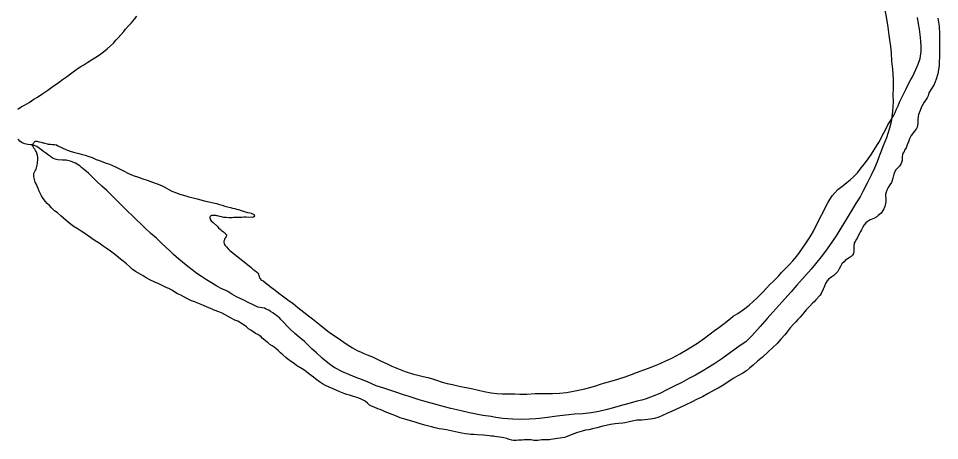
# Model space of a CAD drawing. Extents: x -939622 to -934222, y 1383701 to 1385301.
# Drawn here: x -935822.96 to -935778.38, y 1383836.17 to 1383856.62 of the extents above; entities that cross this region are included whole.
import ezdxf

# ---------------------------------------------------------------- set-up
doc = ezdxf.new("R2010")
doc.units = 0
doc.layers.add('Level 3', color=7, linetype='Continuous')
doc.layers.add('Level 9', color=7, linetype='Continuous')

msp = doc.modelspace()

# ---------------------------------------------------------------- linework, layer by layer
at = {"layer": 'Level 3'}
for points in [[(-935781.025, 1383857.03), (-935780.955, 1383856.599), (-935780.886, 1383856.191), (-935780.832, 1383855.799), (-935780.802, 1383855.571), (-935780.75, 1383855.253), (-935780.721, 1383854.95), (-935780.703, 1383854.547), (-935780.664, 1383854.16), (-935780.626, 1383853.667), (-935780.635, 1383853.251), (-935780.639, 1383852.905), (-935780.627, 1383852.571), (-935780.655, 1383852.125), (-935780.686, 1383851.856), (-935780.721, 1383851.608), (-935780.805, 1383851.308), (-935780.894, 1383851.049), (-935780.956, 1383850.834), (-935781.115, 1383850.441), (-935781.246, 1383850.103), (-935781.346, 1383849.811), (-935781.396, 1383849.677), (-935781.533, 1383849.366), (-935781.685, 1383849.027), (-935781.887, 1383848.642), (-935782.102, 1383848.232), (-935782.233, 1383847.981), (-935782.413, 1383847.681), (-935782.613, 1383847.359), (-935782.896, 1383846.878), (-935783.165, 1383846.458), (-935783.391, 1383846.084), (-935783.707, 1383845.614), (-935783.905, 1383845.338), (-935784.11, 1383845.07), (-935784.321, 1383844.808), (-935784.593, 1383844.478), (-935784.872, 1383844.168), (-935785.284, 1383843.696), (-935785.559, 1383843.372), (-935785.864, 1383843.038), (-935786.16, 1383842.71), (-935786.447, 1383842.382), (-935786.725, 1383842.076), (-935787.059, 1383841.699), (-935787.465, 1383841.239), (-935787.748, 1383840.966), (-935788.15, 1383840.686), (-935788.916, 1383840.128), (-935789.257, 1383839.904), (-935789.516, 1383839.734), (-935789.89, 1383839.515), (-935790.196, 1383839.344), (-935790.515, 1383839.172), (-935790.854, 1383838.987), (-935791.226, 1383838.799), (-935791.607, 1383838.61), (-935791.888, 1383838.472), (-935792.163, 1383838.353), (-935792.584, 1383838.19), (-935792.798, 1383838.124), (-935793.018, 1383838.069), (-935793.425, 1383837.964), (-935793.836, 1383837.853), (-935794.234, 1383837.739), (-935794.466, 1383837.675), (-935794.871, 1383837.578), (-935795.243, 1383837.51), (-935795.653, 1383837.465), (-935796.048, 1383837.448), (-935796.332, 1383837.421), (-935796.768, 1383837.373), (-935797.015, 1383837.332), (-935797.356, 1383837.289), (-935797.75, 1383837.242), (-935797.917, 1383837.225), (-935798.243, 1383837.203), (-935798.629, 1383837.189), (-935799.034, 1383837.201)], [(-935811.057, 1383842.579), (-935811.376, 1383842.631), (-935811.599, 1383842.739), (-935811.875, 1383842.877), (-935812.049, 1383842.973), (-935812.23, 1383843.057), (-935812.404, 1383843.138), (-935812.638, 1383843.254), (-935812.824, 1383843.383), (-935812.933, 1383843.431), (-935813.116, 1383843.518), (-935813.362, 1383843.653), (-935813.62, 1383843.809), (-935813.864, 1383843.953), (-935814.095, 1383844.121), (-935814.327, 1383844.253), (-935814.549, 1383844.433), (-935814.762, 1383844.595), (-935815.024, 1383844.808), (-935815.207, 1383844.952), (-935815.463, 1383845.186), (-935815.637, 1383845.351), (-935815.827, 1383845.531), (-935816.022, 1383845.717), (-935816.278, 1383845.966), (-935816.555, 1383846.206), (-935816.861, 1383846.494), (-935817.415, 1383847.022), (-935817.71, 1383847.311), (-935818.034, 1383847.635), (-935818.332, 1383847.932), (-935818.684, 1383848.277), (-935818.925, 1383848.487), (-935819.183, 1383848.73), (-935819.418, 1383848.958), (-935819.577, 1383849.114), (-935819.752, 1383849.27), (-935819.905, 1383849.402), (-935819.986, 1383849.468), (-935820.194, 1383849.612), (-935820.323, 1383849.657), (-935820.44, 1383849.696), (-935820.587, 1383849.735), (-935820.659, 1383849.75), (-935820.686, 1383849.756), (-935820.83, 1383849.749), (-935821.061, 1383849.764), (-935821.184, 1383849.794), (-935821.268, 1383849.833), (-935821.328, 1383849.869), (-935821.412, 1383849.932), (-935821.503, 1383849.989), (-935821.65, 1383850.1), (-935821.671, 1383850.115), (-935821.731, 1383850.16), (-935821.824, 1383850.232), (-935821.938, 1383850.322), (-935822.002, 1383850.367), (-935822.065, 1383850.412), (-935822.119, 1383850.433), (-935822.179, 1383850.457), (-935822.212, 1383850.466), (-935822.287, 1383850.486), (-935822.356, 1383850.495), (-935822.509, 1383850.516), (-935822.653, 1383850.54), (-935822.782, 1383850.588), (-935822.896, 1383850.678), (-935822.972, 1383850.774)], [(-935799.034, 1383837.201), (-935799.527, 1383837.244), (-935799.855, 1383837.292), (-935800.087, 1383837.327), (-935800.49, 1383837.39), (-935800.816, 1383837.444), (-935801.132, 1383837.504), (-935801.597, 1383837.617), (-935802.041, 1383837.727), (-935802.403, 1383837.822), (-935802.627, 1383837.888), (-935802.995, 1383837.977), (-935803.337, 1383838.069), (-935803.566, 1383838.135), (-935804.096, 1383838.312), (-935804.277, 1383838.37), (-935804.789, 1383838.541), (-935805.279, 1383838.699), (-935805.648, 1383838.823), (-935806.034, 1383838.99), (-935806.398, 1383839.142), (-935806.586, 1383839.208), (-935806.974, 1383839.363), (-935807.272, 1383839.499), (-935807.643, 1383839.695), (-935807.771, 1383839.779), (-935807.985, 1383839.926), (-935808.268, 1383840.165), (-935808.539, 1383840.413), (-935808.743, 1383840.603), (-935808.918, 1383840.772), (-935809.125, 1383840.962), (-935809.38, 1383841.183), (-935809.58, 1383841.349), (-935809.814, 1383841.562), (-935809.968, 1383841.723), (-935810.101, 1383841.866), (-935810.2, 1383841.963), (-935810.265, 1383842.03), (-935810.315, 1383842.092), (-935810.392, 1383842.162), (-935810.472, 1383842.223), (-935810.573, 1383842.295), (-935810.658, 1383842.356), (-935810.762, 1383842.422), (-935810.848, 1383842.477), (-935810.899, 1383842.506), (-935810.972, 1383842.54), (-935811.057, 1383842.579), (-935811.067, 1383842.585)]]:
    msp.add_lwpolyline(points, dxfattribs=at)
at = {"layer": 'Level 9'}
for points in [[(-935822.997, 1383852.22), (-935822.829, 1383852.326), (-935822.673, 1383852.407), (-935822.439, 1383852.546), (-935822.212, 1383852.697), (-935822.041, 1383852.797), (-935821.784, 1383852.974), (-935821.535, 1383853.146), (-935821.341, 1383853.279), (-935821.044, 1383853.499), (-935820.835, 1383853.662), (-935820.631, 1383853.792), (-935820.446, 1383853.936), (-935820.251, 1383854.078), (-935820.068, 1383854.208), (-935819.94, 1383854.292), (-935819.802, 1383854.374), (-935819.61, 1383854.494), (-935819.422, 1383854.615), (-935819.179, 1383854.763), (-935818.978, 1383854.904), (-935818.853, 1383854.992), (-935818.67, 1383855.14), (-935818.503, 1383855.29), (-935818.356, 1383855.423), (-935818.245, 1383855.567), (-935818.156, 1383855.664), (-935817.994, 1383855.833), (-935817.866, 1383855.983), (-935817.779, 1383856.089), (-935817.623, 1383856.266), (-935817.51, 1383856.384), (-935817.339, 1383856.577), (-935817.226, 1383856.73)], [(-935785.669, 1383844.681), (-935785.486, 1383844.876), (-935785.298, 1383845.104), (-935785.156, 1383845.277), (-935785.012, 1383845.483), (-935784.863, 1383845.701), (-935784.734, 1383845.891), (-935784.6, 1383846.121), (-935784.491, 1383846.311), (-935784.415, 1383846.452), (-935784.318, 1383846.641), (-935784.219, 1383846.849), (-935784.089, 1383847.09), (-935783.984, 1383847.301), (-935783.896, 1383847.481), (-935783.794, 1383847.68), (-935783.7, 1383847.839), (-935783.586, 1383848.017), (-935783.455, 1383848.166), (-935783.298, 1383848.324), (-935783.04, 1383848.527), (-935782.867, 1383848.67), (-935782.709, 1383848.795), (-935782.54, 1383848.945), (-935782.354, 1383849.143), (-935782.175, 1383849.377), (-935782.019, 1383849.577), (-935781.834, 1383849.811), (-935781.679, 1383850.048), (-935781.547, 1383850.244), (-935781.413, 1383850.459), (-935781.287, 1383850.661), (-935781.185, 1383850.857), (-935781.074, 1383851.077), (-935780.981, 1383851.257), (-935780.882, 1383851.456), (-935780.749, 1383851.652), (-935780.678, 1383851.781), (-935780.644, 1383851.845), (-935780.599, 1383851.934), (-935780.537, 1383852.065), (-935780.483, 1383852.184), (-935780.393, 1383852.385), (-935780.324, 1383852.559), (-935780.187, 1383852.822), (-935780.077, 1383853.036), (-935779.998, 1383853.201), (-935779.936, 1383853.35), (-935779.765, 1383853.656), (-935779.697, 1383853.782), (-935779.537, 1383854.144), (-935779.419, 1383854.398), (-935779.319, 1383854.675), (-935779.272, 1383855.013), (-935779.28, 1383855.278), (-935779.286, 1383855.51), (-935779.317, 1383855.843), (-935779.355, 1383856.098), (-935779.398, 1383856.358), (-935779.449, 1383856.667)], [(-935778.468, 1383856.623), (-935778.4, 1383856.24), (-935778.391, 1383855.846), (-935778.392, 1383855.575), (-935778.391, 1383855.316), (-935778.382, 1383854.913), (-935778.407, 1383854.343), (-935778.473, 1383853.935), (-935778.54, 1383853.668), (-935778.638, 1383853.418), (-935778.752, 1383853.231), (-935778.895, 1383853.004), (-935778.942, 1383852.87), (-935778.984, 1383852.767), (-935779.019, 1383852.718), (-935779.125, 1383852.564), (-935779.253, 1383852.331), (-935779.323, 1383852.155), (-935779.395, 1383851.957), (-935779.43, 1383851.733), (-935779.427, 1383851.613), (-935779.436, 1383851.522), (-935779.464, 1383851.353), (-935779.498, 1383851.28), (-935779.596, 1383851.153), (-935779.755, 1383850.95), (-935779.843, 1383850.779), (-935779.892, 1383850.639), (-935779.945, 1383850.487), (-935780.004, 1383850.347), (-935780.072, 1383850.227), (-935780.103, 1383850.166), (-935780.144, 1383850.111), (-935780.18, 1383850.019), (-935780.194, 1383849.895), (-935780.195, 1383849.733), (-935780.22, 1383849.639), (-935780.259, 1383849.562), (-935780.329, 1383849.467), (-935780.419, 1383849.368), (-935780.517, 1383849.26), (-935780.599, 1383849.077), (-935780.641, 1383848.883), (-935780.693, 1383848.722), (-935780.716, 1383848.667), (-935780.784, 1383848.557), (-935780.864, 1383848.425), (-935780.921, 1383848.324), (-935780.968, 1383848.196), (-935780.993, 1383848.099), (-935780.996, 1383848.006), (-935780.984, 1383847.898), (-935780.976, 1383847.735), (-935781.035, 1383847.511), (-935781.08, 1383847.395), (-935781.125, 1383847.315), (-935781.215, 1383847.189)], [(-935811.017, 1383841.009), (-935811.168, 1383841.125), (-935811.217, 1383841.188), (-935811.274, 1383841.239), (-935811.37, 1383841.299), (-935811.487, 1383841.359), (-935811.553, 1383841.395), (-935811.712, 1383841.509), (-935811.824, 1383841.578), (-935811.932, 1383841.683), (-935812.031, 1383841.758), (-935812.169, 1383841.842), (-935812.259, 1383841.902), (-935812.34, 1383841.944), (-935812.485, 1383841.992), (-935812.671, 1383842.097), (-935812.809, 1383842.181), (-935812.962, 1383842.264), (-935813.1, 1383842.339), (-935813.269, 1383842.402), (-935813.485, 1383842.492), (-935813.587, 1383842.534), (-935813.755, 1383842.594), (-935813.974, 1383842.699), (-935814.121, 1383842.761), (-935814.278, 1383842.83), (-935814.428, 1383842.884), (-935814.584, 1383842.944), (-935814.779, 1383843.028), (-935815.11, 1383843.208), (-935815.263, 1383843.277), (-935815.533, 1383843.447), (-935815.683, 1383843.534), (-935815.785, 1383843.567), (-935816.167, 1383843.762), (-935816.362, 1383843.837), (-935816.596, 1383843.954), (-935816.786, 1383844.052), (-935816.933, 1383844.142), (-935817.155, 1383844.277), (-935817.291, 1383844.364), (-935817.453, 1383844.478), (-935817.594, 1383844.604), (-935817.729, 1383844.727), (-935817.889, 1383844.862), (-935818.021, 1383844.961), (-935818.234, 1383845.129), (-935818.385, 1383845.246), (-935818.514, 1383845.348), (-935818.709, 1383845.495), (-935818.857, 1383845.591), (-935819.058, 1383845.723), (-935819.247, 1383845.846), (-935819.416, 1383845.963), (-935819.476, 1383846.008), (-935819.641, 1383846.122), (-935819.8, 1383846.23), (-935819.927, 1383846.314), (-935820.074, 1383846.401), (-935820.269, 1383846.527), (-935820.452, 1383846.659), (-935820.651, 1383846.827), (-935820.78, 1383846.944), (-935820.906, 1383847.061), (-935821.096, 1383847.214), (-935821.21, 1383847.304), (-935821.36, 1383847.445), (-935821.466, 1383847.547), (-935821.565, 1383847.655), (-935821.655, 1383847.751), (-935821.764, 1383847.886), (-935821.851, 1383848.018), (-935821.963, 1383848.256), (-935822.005, 1383848.37), (-935822.108, 1383848.604), (-935822.147, 1383848.685), (-935822.168, 1383848.749), (-935822.204, 1383848.884), (-935822.22, 1383848.977), (-935822.211, 1383849.103), (-935822.13, 1383849.26), (-935822.107, 1383849.32), (-935822.095, 1383849.374), (-935822.074, 1383849.449), (-935822.059, 1383849.507), (-935822.044, 1383849.597), (-935822.036, 1383849.654), (-935822.03, 1383849.753), (-935822.024, 1383849.822), (-935822.024, 1383849.892), (-935822.036, 1383849.982), (-935822.067, 1383850.084), (-935822.103, 1383850.162), (-935822.133, 1383850.216), (-935822.175, 1383850.282), (-935822.214, 1383850.336), (-935822.254, 1383850.393), (-935822.266, 1383850.414), (-935822.275, 1383850.453), (-935822.272, 1383850.487), (-935822.263, 1383850.517)], [(-935822.263, 1383850.517), (-935822.245, 1383850.556), (-935822.224, 1383850.592), (-935822.197, 1383850.625), (-935822.167, 1383850.649), (-935822.134, 1383850.664), (-935822.092, 1383850.667), (-935822.074, 1383850.67), (-935822.017, 1383850.652), (-935821.963, 1383850.634), (-935821.951, 1383850.634), (-935821.87, 1383850.617), (-935821.789, 1383850.596), (-935821.729, 1383850.587), (-935821.684, 1383850.581), (-935821.579, 1383850.545), (-935821.516, 1383850.53), (-935821.417, 1383850.518), (-935821.315, 1383850.515), (-935821.21, 1383850.513), (-935821.126, 1383850.486), (-935821.051, 1383850.438), (-935820.675, 1383850.27), (-935820.585, 1383850.24), (-935820.456, 1383850.192), (-935820.297, 1383850.138), (-935820.162, 1383850.1), (-935820.039, 1383850.073), (-935819.919, 1383850.04), (-935819.733, 1383849.989), (-935819.559, 1383849.932), (-935819.391, 1383849.879), (-935819.195, 1383849.789), (-935819.042, 1383849.732), (-935818.763, 1383849.621), (-935818.559, 1383849.549), (-935818.27, 1383849.433), (-935818.078, 1383849.334), (-935817.877, 1383849.235), (-935817.631, 1383849.097), (-935817.408, 1383849.007), (-935817.15, 1383848.921), (-935816.946, 1383848.852), (-935816.739, 1383848.777), (-935816.478, 1383848.681), (-935816.255, 1383848.6), (-935816.045, 1383848.526), (-935815.937, 1383848.475), (-935815.532, 1383848.253), (-935815.366, 1383848.19), (-935815.147, 1383848.106), (-935814.979, 1383848.053), (-935814.814, 1383848.014), (-935814.709, 1383847.981), (-935814.574, 1383847.942), (-935814.436, 1383847.915), (-935814.319, 1383847.882), (-935814.142, 1383847.832), (-935813.976, 1383847.787), (-935813.808, 1383847.745), (-935813.607, 1383847.697), (-935813.385, 1383847.644), (-935813.235, 1383847.602), (-935813.103, 1383847.566), (-935812.98, 1383847.53), (-935812.839, 1383847.491), (-935812.707, 1383847.455), (-935812.608, 1383847.432), (-935812.494, 1383847.402), (-935812.416, 1383847.381), (-935812.319, 1383847.357), (-935812.184, 1383847.318), (-935812.037, 1383847.258), (-935811.929, 1383847.228), (-935811.878, 1383847.219), (-935811.761, 1383847.193), (-935811.698, 1383847.175), (-935811.638, 1383847.157), (-935811.593, 1383847.136), (-935811.578, 1383847.121), (-935811.56, 1383847.1), (-935811.548, 1383847.076), (-935811.542, 1383847.049), (-935811.545, 1383847.031), (-935811.548, 1383847.016), (-935811.56, 1383847.007), (-935811.647, 1383846.979), (-935811.943, 1383846.991), (-935812.051, 1383846.982), (-935812.147, 1383846.975), (-935812.234, 1383846.969), (-935812.309, 1383846.966), (-935812.393, 1383846.966), (-935812.504, 1383846.966), (-935812.552, 1383846.966), (-935812.624, 1383846.962), (-935812.693, 1383846.959), (-935812.774, 1383846.959), (-935812.915, 1383846.965), (-935813.02, 1383846.977), (-935813.131, 1383847.001)], [(-935813.131, 1383847.001), (-935813.221, 1383847.021), (-935813.326, 1383847.051), (-935813.353, 1383847.054), (-935813.408, 1383847.066), (-935813.438, 1383847.072), (-935813.474, 1383847.075), (-935813.507, 1383847.075), (-935813.555, 1383847.072), (-935813.57, 1383847.072), (-935813.6, 1383847.072), (-935813.614, 1383847.069), (-935813.626, 1383847.063), (-935813.644, 1383847.051), (-935813.659, 1383847.045), (-935813.668, 1383847.036), (-935813.68, 1383847.018), (-935813.692, 1383846.996), (-935813.698, 1383846.975), (-935813.698, 1383846.951), (-935813.689, 1383846.915), (-935813.668, 1383846.861), (-935813.638, 1383846.804), (-935813.533, 1383846.729), (-935813.352, 1383846.546), (-935813.283, 1383846.48), (-935813.181, 1383846.387), (-935813.127, 1383846.345), (-935813.045, 1383846.273), (-935812.997, 1383846.237), (-935812.964, 1383846.21), (-935812.937, 1383846.186), (-935812.904, 1383846.156), (-935812.892, 1383846.132), (-935812.892, 1383846.108), (-935812.901, 1383846.081), (-935812.916, 1383846.048), (-935812.943, 1383846.012), (-935812.961, 1383845.972), (-935812.984, 1383845.93), (-935813.008, 1383845.867), (-935813.017, 1383845.825), (-935813.023, 1383845.771), (-935813.011, 1383845.717), (-935812.99, 1383845.672), (-935812.951, 1383845.609), (-935812.899, 1383845.546), (-935812.815, 1383845.455), (-935812.734, 1383845.374), (-935811.718, 1383844.57), (-935811.613, 1383844.465), (-935811.525, 1383844.399), (-935811.441, 1383844.339), (-935811.396, 1383844.3), (-935811.366, 1383844.27), (-935811.345, 1383844.234), (-935811.33, 1383844.171), (-935811.315, 1383844.12), (-935811.29, 1383844.057), (-935811.269, 1383844.021), (-935811.23, 1383843.976), (-935811.212, 1383843.943), (-935811.206, 1383843.934), (-935811.114, 1383843.905)], [(-935781.215, 1383847.189), (-935781.352, 1383847.065), (-935781.419, 1383847.012), (-935781.558, 1383846.929), (-935781.735, 1383846.861), (-935781.932, 1383846.732), (-935782.034, 1383846.617), (-935782.093, 1383846.504), (-935782.162, 1383846.373), (-935782.21, 1383846.29), (-935782.244, 1383846.235), (-935782.315, 1383846.091), (-935782.36, 1383846), (-935782.403, 1383845.917), (-935782.466, 1383845.807), (-935782.511, 1383845.727), (-935782.537, 1383845.582), (-935782.526, 1383845.429), (-935782.53, 1383845.339), (-935782.551, 1383845.236), (-935782.596, 1383845.153), (-935782.663, 1383845.082), (-935782.751, 1383845.019), (-935782.831, 1383844.969), (-935782.945, 1383844.884), (-935783.006, 1383844.828), (-935783.108, 1383844.723), (-935783.179, 1383844.603), (-935783.242, 1383844.493), (-935783.304, 1383844.362), (-935783.368, 1383844.288), (-935783.417, 1383844.238), (-935783.505, 1383844.157), (-935783.602, 1383844.091), (-935783.664, 1383844.047), (-935783.76, 1383843.978), (-935783.827, 1383843.901), (-935783.904, 1383843.772), (-935783.958, 1383843.653), (-935783.991, 1383843.562), (-935784.016, 1383843.507), (-935784.115, 1383843.296), (-935784.169, 1383843.207), (-935784.369, 1383842.982), (-935784.457, 1383842.889), (-935784.535, 1383842.817), (-935784.669, 1383842.684), (-935784.838, 1383842.499), (-935784.968, 1383842.335), (-935785.124, 1383842.153), (-935785.237, 1383842.026), (-935785.336, 1383841.924), (-935785.435, 1383841.825), (-935785.618, 1383841.621), (-935785.763, 1383841.442), (-935785.872, 1383841.294), (-935786.064, 1383841.081), (-935786.244, 1383840.877), (-935786.456, 1383840.672), (-935786.666, 1383840.479), (-935786.958, 1383840.209), (-935787.186, 1383840.013), (-935787.402, 1383839.823), (-935787.581, 1383839.667), (-935787.727, 1383839.545), (-935787.909, 1383839.434), (-935788.148, 1383839.304), (-935788.369, 1383839.18), (-935788.634, 1383839.004), (-935788.91, 1383838.821), (-935789.096, 1383838.707), (-935789.293, 1383838.602), (-935789.58, 1383838.449), (-935789.854, 1383838.294), (-935790.146, 1383838.15), (-935790.353, 1383838.045), (-935790.693, 1383837.881), (-935791.358, 1383837.582), (-935791.547, 1383837.489), (-935791.822, 1383837.36), (-935791.968, 1383837.308), (-935792.185, 1383837.244), (-935792.366, 1383837.2), (-935792.641, 1383837.165), (-935792.787, 1383837.161), (-935793.027, 1383837.157), (-935793.26, 1383837.111), (-935793.468, 1383837.059), (-935793.617, 1383837.031), (-935793.715, 1383837.016), (-935793.925, 1383837.001), (-935794.086, 1383836.984), (-935794.313, 1383836.948), (-935794.521, 1383836.896), (-935794.676, 1383836.862), (-935794.973, 1383836.79), (-935795.179, 1383836.739), (-935795.354, 1383836.694), (-935795.512, 1383836.666), (-935795.682, 1383836.631), (-935795.795, 1383836.597)], [(-935811.114, 1383843.905), (-935810.78, 1383843.635), (-935810.535, 1383843.446), (-935810.363, 1383843.31), (-935810.185, 1383843.177), (-935810.059, 1383843.084), (-935809.922, 1383842.992), (-935809.67, 1383842.8), (-935809.44, 1383842.611), (-935809.155, 1383842.382), (-935808.922, 1383842.205), (-935808.735, 1383842.066), (-935808.575, 1383841.941), (-935808.483, 1383841.863), (-935808.333, 1383841.747), (-935807.915, 1383841.406), (-935807.631, 1383841.225), (-935807.377, 1383841.049), (-935807.056, 1383840.823), (-935806.799, 1383840.653), (-935806.568, 1383840.534), (-935806.37, 1383840.446), (-935806.252, 1383840.392), (-935806.079, 1383840.325), (-935805.833, 1383840.221), (-935805.435, 1383840.034), (-935805.119, 1383839.889), (-935804.894, 1383839.776), (-935804.572, 1383839.635), (-935804.251, 1383839.517), (-935803.843, 1383839.391), (-935803.629, 1383839.337), (-935803.375, 1383839.278), (-935803.152, 1383839.221), (-935802.964, 1383839.17), (-935802.722, 1383839.089), (-935802.45, 1383838.998), (-935802.217, 1383838.939), (-935801.958, 1383838.889), (-935801.56, 1383838.792), (-935801.294, 1383838.734), (-935800.969, 1383838.668), (-935800.7, 1383838.61), (-935800.429, 1383838.551), (-935800.079, 1383838.483), (-935799.817, 1383838.452), (-935799.559, 1383838.432), (-935799.238, 1383838.426), (-935798.944, 1383838.426), (-935798.695, 1383838.415), (-935798.363, 1383838.419), (-935797.959, 1383838.44), (-935797.534, 1383838.449), (-935797.117, 1383838.449), (-935796.77, 1383838.465), (-935796.441, 1383838.499), (-935796.185, 1383838.54), (-935795.86, 1383838.606), (-935795.556, 1383838.681), (-935795.304, 1383838.743), (-935795.024, 1383838.823), (-935794.795, 1383838.893), (-935794.579, 1383838.966), (-935794.231, 1383839.054), (-935793.949, 1383839.141), (-935793.602, 1383839.262), (-935793.293, 1383839.374), (-935793, 1383839.479), (-935792.703, 1383839.593), (-935792.466, 1383839.678), (-935792.172, 1383839.786), (-935792.024, 1383839.847), (-935791.865, 1383839.918), (-935791.664, 1383840.011), (-935791.522, 1383840.082), (-935791.315, 1383840.178), (-935790.958, 1383840.372), (-935790.678, 1383840.534), (-935790.383, 1383840.711), (-935790.101, 1383840.894), (-935789.755, 1383841.136), (-935789.488, 1383841.333), (-935789.283, 1383841.496), (-935789.065, 1383841.644), (-935788.801, 1383841.838), (-935788.5, 1383842.079), (-935788.365, 1383842.191), (-935788.144, 1383842.324), (-935787.877, 1383842.509), (-935787.602, 1383842.728), (-935787.383, 1383842.927), (-935787.234, 1383843.061), (-935787.112, 1383843.185), (-935786.958, 1383843.346), (-935786.757, 1383843.553), (-935786.609, 1383843.714), (-935786.425, 1383843.888), (-935786.177, 1383844.127), (-935786.027, 1383844.306), (-935785.98, 1383844.35), (-935785.669, 1383844.681)], [(-935810.392, 1383840.533), (-935810.499, 1383840.621), (-935810.591, 1383840.69), (-935810.677, 1383840.751), (-935810.79, 1383840.826), (-935810.879, 1383840.895), (-935810.913, 1383840.922), (-935811.017, 1383841.009)], [(-935795.795, 1383836.597), (-935795.902, 1383836.564), (-935796.127, 1383836.473), (-935796.331, 1383836.392), (-935796.536, 1383836.32), (-935796.652, 1383836.298), (-935796.745, 1383836.283), (-935796.882, 1383836.27), (-935797.076, 1383836.238), (-935797.189, 1383836.216), (-935797.264, 1383836.205), (-935797.387, 1383836.205), (-935797.629, 1383836.203), (-935797.832, 1383836.179), (-935797.955, 1383836.167), (-935798.021, 1383836.174), (-935798.145, 1383836.197), (-935798.34, 1383836.204), (-935798.492, 1383836.196), (-935798.588, 1383836.191), (-935798.759, 1383836.183), (-935798.881, 1383836.176), (-935798.92, 1383836.178), (-935798.998, 1383836.179), (-935799.077, 1383836.191), (-935799.194, 1383836.221), (-935799.255, 1383836.237), (-935799.33, 1383836.262), (-935799.466, 1383836.297), (-935799.665, 1383836.34), (-935799.786, 1383836.351), (-935799.903, 1383836.366), (-935799.978, 1383836.376), (-935800.068, 1383836.385), (-935800.173, 1383836.397), (-935800.306, 1383836.408), (-935800.462, 1383836.422), (-935800.759, 1383836.449), (-935800.928, 1383836.459), (-935801.062, 1383836.461), (-935801.186, 1383836.476), (-935801.327, 1383836.493), (-935801.496, 1383836.524), (-935801.668, 1383836.558), (-935801.957, 1383836.622), (-935802.25, 1383836.68), (-935802.448, 1383836.713), (-935802.608, 1383836.742), (-935802.798, 1383836.784), (-935802.976, 1383836.827), (-935803.094, 1383836.86), (-935803.3, 1383836.92), (-935803.563, 1383837), (-935803.805, 1383837.074), (-935803.986, 1383837.126), (-935804.27, 1383837.208), (-935804.488, 1383837.277), (-935804.664, 1383837.347), (-935804.873, 1383837.425), (-935805.134, 1383837.526), (-935805.252, 1383837.58), (-935805.346, 1383837.622), (-935805.45, 1383837.667), (-935805.568, 1383837.712), (-935805.744, 1383837.782), (-935805.877, 1383837.835), (-935805.935, 1383837.861), (-935805.974, 1383837.887), (-935806.024, 1383837.933), (-935806.064, 1383837.983), (-935806.175, 1383838.07), (-935806.345, 1383838.162), (-935806.527, 1383838.244), (-935806.745, 1383838.307), (-935806.939, 1383838.364), (-935807.063, 1383838.403), (-935807.162, 1383838.436), (-935807.253, 1383838.469), (-935807.405, 1383838.531), (-935807.554, 1383838.593), (-935807.727, 1383838.666), (-935807.924, 1383838.751), (-935808.097, 1383838.833), (-935808.253, 1383838.922), (-935808.396, 1383839.011), (-935808.562, 1383839.148), (-935808.688, 1383839.243), (-935808.795, 1383839.325), (-935808.924, 1383839.423), (-935809.019, 1383839.502), (-935809.098, 1383839.557), (-935809.236, 1383839.643), (-935809.425, 1383839.749), (-935809.483, 1383839.789), (-935809.621, 1383839.894), (-935809.74, 1383839.977), (-935809.924, 1383840.117), (-935810.016, 1383840.198), (-935810.161, 1383840.32), (-935810.281, 1383840.425), (-935810.392, 1383840.533)]]:
    msp.add_lwpolyline(points, dxfattribs=at)

doc.saveas('drawing.dxf')
